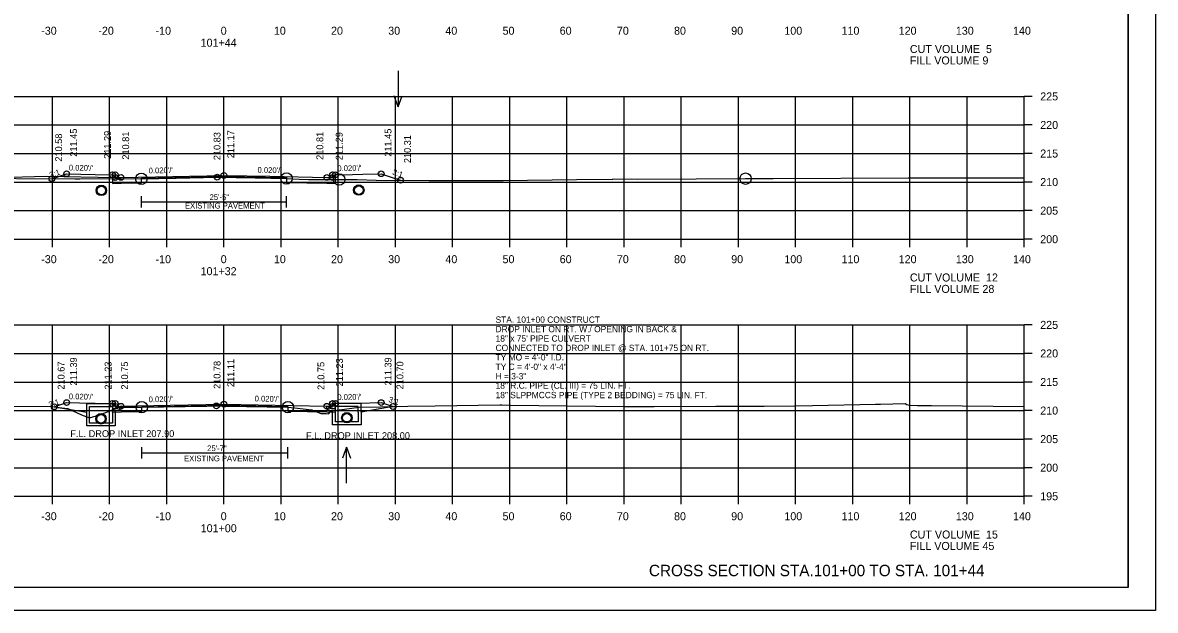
# Model space of a CAD drawing. Extents: x 1368968 to 1369915, y 377395 to 380381.
# Drawn here: x 1369102.9 to 1369301.1, y 377621 to 377723.9 of the extents above; entities that cross this region are included whole.
import ezdxf

# ---------------------------------------------------------------- set-up
doc = ezdxf.new("R2010")
doc.units = 0
for name, color, linetype in [('Default', 7, 'Continuous'), ('S_BORDER_NO_PLOT', 7, 'Continuous'), ('S_BREAKLINE_ANNOT', 7, 'Continuous'), ('S_BRIDGE', 7, 'Continuous'), ('S_BRIDGE_ANNOT', 7, 'Continuous'), ('S_CONTOUR_MINOR', 7, 'Continuous'), ('S_CROSS_DRAIN', 7, 'Continuous'), ('S_CTL_TABLE', 7, 'Continuous'), ('S_CURB_ANNOT', 7, 'Continuous'), ('S_DITCHLINE_ANNOT', 7, 'Continuous'), ('S_DROP_INLET', 7, 'Continuous'), ('S_EXIST_ROW_ANNOT', 7, 'Continuous'), ('S_EXISTING_ALIGNMENT', 7, 'Continuous'), ('S_EXISTING_ALIGNMENT_ANNOT', 7, 'Continuous'), ('S_FENCE', 7, 'Continuous')]:
    doc.layers.add(name, color=color, linetype=linetype)

msp = doc.modelspace()

# ---------------------------------------------------------------- linework, layer by layer
at = {"layer": 'Default'}
for p, q in [((1369149.07, 377696.79), (1369149.07, 377695.96)), ((1369108.45, 377656.68), (1369114.13, 377655.74)), ((1369149.33, 377656.73), (1369149.33, 377655.9))]:
    msp.add_line(p, q, dxfattribs=at)
at = {"layer": 'S_BORDER_NO_PLOT'}
for points in [[(1369118.62, 377697.3), (1369118.63, 377695.79), (1369120.13, 377695.82), (1369123.69, 377695.89), (1369123.69, 377696.72), (1369138.13, 377697.01), (1369149.07, 377696.79), (1369149.07, 377695.96), (1369156.13, 377695.82), (1369157.63, 377695.79), (1369157.64, 377697.3)], [(1369118.62, 377657.25), (1369118.63, 377655.73), (1369120.13, 377655.76), (1369123.76, 377655.84), (1369123.76, 377656.67), (1369138.13, 377656.96), (1369149.33, 377656.73), (1369149.33, 377655.9), (1369156.13, 377655.77), (1369157.63, 377655.74), (1369157.64, 377657.25)]]:
    msp.add_lwpolyline(points, dxfattribs=at)
at = {"layer": 'S_BREAKLINE_ANNOT'}
for p, q in [((1369278.13, 377686.01), (1369278.13, 377711.01)), ((1369279.53, 377711.01), (1369278.13, 377711.01)), ((1369279.53, 377706.01), (1369278.13, 377706.01)), ((1369279.53, 377701.01), (1369278.13, 377701.01)), ((1369279.53, 377696.01), (1369278.13, 377696.01)), ((1369279.53, 377691.01), (1369278.13, 377691.01)), ((1368998.13, 377686.01), (1369278.13, 377686.01)), ((1369108.13, 377684.61), (1369108.13, 377686.01)), ((1369118.13, 377684.61), (1369118.13, 377686.01)), ((1369128.13, 377684.61), (1369128.13, 377686.01)), ((1369138.13, 377684.61), (1369138.13, 377686.01)), ((1369148.13, 377684.61), (1369148.13, 377686.01)), ((1369158.13, 377684.61), (1369158.13, 377686.01)), ((1369168.13, 377684.61), (1369168.13, 377686.01)), ((1369178.13, 377684.61), (1369178.13, 377686.01)), ((1369188.13, 377684.61), (1369188.13, 377686.01)), ((1369198.13, 377684.61), (1369198.13, 377686.01)), ((1369208.13, 377684.61), (1369208.13, 377686.01)), ((1369218.13, 377684.61), (1369218.13, 377686.01)), ((1369228.13, 377684.61), (1369228.13, 377686.01)), ((1369238.13, 377684.61), (1369238.13, 377686.01)), ((1369248.13, 377684.61), (1369248.13, 377686.01)), ((1369258.13, 377684.61), (1369258.13, 377686.01)), ((1369268.13, 377684.61), (1369268.13, 377686.01)), ((1369278.13, 377684.61), (1369278.13, 377686.01)), ((1369279.53, 377686.01), (1369278.13, 377686.01)), ((1369278.13, 377641.01), (1369278.13, 377671.01)), ((1369279.53, 377671.01), (1369278.13, 377671.01)), ((1369279.53, 377666.01), (1369278.13, 377666.01)), ((1369279.53, 377661.01), (1369278.13, 377661.01)), ((1369279.53, 377656.01), (1369278.13, 377656.01)), ((1369279.53, 377651.01), (1369278.13, 377651.01)), ((1369279.53, 377646.01), (1369278.13, 377646.01)), ((1368998.13, 377641.01), (1369278.13, 377641.01)), ((1369108.13, 377639.61), (1369108.13, 377641.01)), ((1369118.13, 377639.61), (1369118.13, 377641.01)), ((1369128.13, 377639.61), (1369128.13, 377641.01)), ((1369138.13, 377639.61), (1369138.13, 377641.01)), ((1369148.13, 377639.61), (1369148.13, 377641.01)), ((1369158.13, 377639.61), (1369158.13, 377641.01)), ((1369168.13, 377639.61), (1369168.13, 377641.01)), ((1369178.13, 377639.61), (1369178.13, 377641.01)), ((1369188.13, 377639.61), (1369188.13, 377641.01)), ((1369198.13, 377639.61), (1369198.13, 377641.01)), ((1369208.13, 377639.61), (1369208.13, 377641.01)), ((1369218.13, 377639.61), (1369218.13, 377641.01)), ((1369228.13, 377639.61), (1369228.13, 377641.01)), ((1369238.13, 377639.61), (1369238.13, 377641.01)), ((1369248.13, 377639.61), (1369248.13, 377641.01)), ((1369258.13, 377639.61), (1369258.13, 377641.01)), ((1369268.13, 377639.61), (1369268.13, 377641.01)), ((1369278.13, 377639.61), (1369278.13, 377641.01)), ((1369279.53, 377641.01), (1369278.13, 377641.01))]:
    msp.add_line(p, q, dxfattribs=at)
at = {"layer": 'S_BRIDGE_ANNOT'}
for p, q in [((1369296.31, 377625.01), (1369296.31, 377830.47)), ((1369167.72, 377656.72), (1369162.14, 377655.74)), ((1369296.31, 377625.01), (1368980.13, 377625.01))]:
    msp.add_line(p, q, dxfattribs=at)
at = {"layer": 'S_CROSS_DRAIN'}
for p, q in [((1369097.14, 377696.78), (1369107.14, 377697.04)), ((1369107.14, 377697.04), (1369119.13, 377696.8)), ((1369123.69, 377692.57), (1369149.07, 377692.57)), ((1369123.76, 377648.59), (1369149.33, 377648.59))]:
    msp.add_line(p, q, dxfattribs=at)
at = {"layer": 'S_CTL_TABLE'}
for points in [[(1369091.48, 377696.68), (1369112.09, 377696.57), (1369112.25, 377696.57), (1369112.92, 377696.56), (1369120.56, 377696.61), (1369123.69, 377696.57), (1369129.77, 377696.71), (1369136.94, 377696.87), (1369143.61, 377696.74), (1369149.07, 377696.65), (1369151.28, 377696.52), (1369152.91, 377696.47), (1369155.41, 377696.46), (1369158.29, 377696.46), (1369158.7, 377696.45), (1369158.87, 377696.46), (1369160.97, 377696.46), (1369161.44, 377696.46), (1369164.78, 377696.36), (1369174.02, 377696.29), (1369175.54, 377696.29), (1369187, 377696.31), (1369199.83, 377696.45), (1369206.07, 377696.52), (1369206.13, 377696.52), (1369206.14, 377696.52), (1369206.16, 377696.53), (1369209.4, 377696.56), (1369210.48, 377696.52), (1369220.72, 377696.56), (1369229.39, 377696.61), (1369233.65, 377696.63), (1369234.2, 377696.63), (1369257.8, 377696.73), (1369277.84, 377696.77), (1369278.13, 377696.77)], [(1369095.49, 377656.76), (1369107.95, 377656.73), (1369108.05, 377656.74), (1369108.81, 377656.62), (1369110.82, 377656.37), (1369113.2, 377655.26), (1369114.59, 377654.74), (1369116.35, 377655.28), (1369119.95, 377656.63), (1369123.11, 377656.61), (1369123.76, 377656.59), (1369135.12, 377656.79), (1369136.81, 377656.82), (1369138.45, 377656.79), (1369149.33, 377656.6), (1369150.5, 377656.46), (1369153.5, 377656.15), (1369154.2, 377655.83), (1369155.06, 377655.5), (1369156, 377655.47), (1369156.41, 377655.45), (1369156.8, 377655.83), (1369156.97, 377655.99), (1369159.2, 377656.26), (1369161.77, 377656.58), (1369165.52, 377656.64), (1369170.32, 377656.8), (1369175.07, 377656.81), (1369186.37, 377656.99), (1369186.57, 377656.99), (1369186.73, 377657), (1369188.28, 377656.98), (1369208.09, 377656.73), (1369210.46, 377656.73), (1369213.37, 377656.74), (1369224.17, 377656.79), (1369232.66, 377656.76), (1369237.95, 377656.83), (1369241.08, 377656.87), (1369252.11, 377657.13), (1369252.81, 377657.13), (1369252.95, 377657.14), (1369253, 377657.14), (1369257.31, 377657.23), (1369257.57, 377657.1), (1369257.98, 377656.93), (1369259.46, 377656.92), (1369261.9, 377656.91), (1369278.13, 377656.71)]]:
    msp.add_lwpolyline(points, dxfattribs=at)
at = {"layer": 'S_CURB_ANNOT'}
for points in [[(1369108.02, 377696.59), (1369110.62, 377697.46), (1369115.62, 377697.36), (1369118.62, 377697.3), (1369119.12, 377697.3), (1369119.13, 377696.8), (1369119.42, 377696.81), (1369120.13, 377696.82), (1369120.14, 377696.82), (1369138.13, 377697.18), (1369138.14, 377697.18), (1369146.16, 377697.02), (1369156.13, 377696.82), (1369157.13, 377696.8), (1369157.14, 377697.09), (1369157.14, 377697.3), (1369157.41, 377697.3), (1369157.64, 377697.3), (1369160.64, 377697.36), (1369162.45, 377697.4), (1369165.64, 377697.46), (1369167.05, 377696.99), (1369169.04, 377696.33)], [(1369108.45, 377656.68), (1369110.62, 377657.41), (1369112.89, 377657.36), (1369115.62, 377657.31), (1369117.61, 377657.27), (1369118.62, 377657.25), (1369118.93, 377657.25), (1369119.12, 377657.25), (1369119.13, 377657.04), (1369119.13, 377656.75), (1369119.41, 377656.75), (1369120.13, 377656.77), (1369128.72, 377656.94), (1369138.13, 377657.13), (1369156.13, 377656.77), (1369156.47, 377656.76), (1369157.13, 377656.75), (1369157.14, 377657.25), (1369157.64, 377657.25), (1369159.95, 377657.29), (1369160.64, 377657.31), (1369161.61, 377657.33), (1369165.64, 377657.41), (1369167.02, 377656.95), (1369167.72, 377656.72)]]:
    msp.add_lwpolyline(points, dxfattribs=at)
at = {"layer": 'S_DITCHLINE_ANNOT'}
for p, q in [((1368998.13, 377711.01), (1369278.13, 377711.01)), ((1369108.13, 377686.01), (1369108.13, 377711.01)), ((1369118.13, 377686.01), (1369118.13, 377711.01)), ((1369128.13, 377686.01), (1369128.13, 377711.01)), ((1369138.13, 377686.01), (1369138.13, 377711.01)), ((1369148.13, 377686.01), (1369148.13, 377711.01)), ((1369158.13, 377686.01), (1369158.13, 377711.01)), ((1369168.13, 377686.01), (1369168.13, 377711.01)), ((1369178.13, 377686.01), (1369178.13, 377711.01)), ((1369188.13, 377686.01), (1369188.13, 377711.01)), ((1369198.13, 377686.01), (1369198.13, 377711.01)), ((1369208.13, 377686.01), (1369208.13, 377711.01)), ((1369218.13, 377686.01), (1369218.13, 377711.01)), ((1369228.13, 377686.01), (1369228.13, 377711.01)), ((1369238.13, 377686.01), (1369238.13, 377711.01)), ((1369248.13, 377686.01), (1369248.13, 377711.01)), ((1369258.13, 377686.01), (1369258.13, 377711.01)), ((1369268.13, 377686.01), (1369268.13, 377711.01)), ((1369278.13, 377686.01), (1369278.13, 377711.01)), ((1368998.13, 377706.01), (1369278.13, 377706.01)), ((1368998.13, 377701.01), (1369278.13, 377701.01)), ((1368998.13, 377696.01), (1369278.13, 377696.01)), ((1368998.13, 377691.01), (1369278.13, 377691.01)), ((1368998.13, 377686.01), (1369278.13, 377686.01)), ((1368998.13, 377671.01), (1369278.13, 377671.01)), ((1369108.13, 377641.01), (1369108.13, 377671.01)), ((1369118.13, 377641.01), (1369118.13, 377671.01)), ((1369128.13, 377641.01), (1369128.13, 377671.01)), ((1369138.13, 377641.01), (1369138.13, 377671.01)), ((1369148.13, 377641.01), (1369148.13, 377671.01)), ((1369158.13, 377641.01), (1369158.13, 377671.01)), ((1369168.13, 377641.01), (1369168.13, 377671.01)), ((1369178.13, 377641.01), (1369178.13, 377671.01)), ((1369188.13, 377641.01), (1369188.13, 377671.01)), ((1369198.13, 377641.01), (1369198.13, 377671.01)), ((1369208.13, 377641.01), (1369208.13, 377671.01)), ((1369218.13, 377641.01), (1369218.13, 377671.01)), ((1369228.13, 377641.01), (1369228.13, 377671.01)), ((1369238.13, 377641.01), (1369238.13, 377671.01)), ((1369248.13, 377641.01), (1369248.13, 377671.01)), ((1369258.13, 377641.01), (1369258.13, 377671.01)), ((1369268.13, 377641.01), (1369268.13, 377671.01)), ((1369278.13, 377641.01), (1369278.13, 377671.01)), ((1368998.13, 377666.01), (1369278.13, 377666.01)), ((1368998.13, 377661.01), (1369278.13, 377661.01)), ((1368998.13, 377656.01), (1369278.13, 377656.01)), ((1368998.13, 377651.01), (1369278.13, 377651.01)), ((1368998.13, 377646.01), (1369278.13, 377646.01)), ((1368998.13, 377641.01), (1369278.13, 377641.01))]:
    msp.add_line(p, q, dxfattribs=at)
at = {"layer": 'S_DROP_INLET'}
msp.add_line((1368967.73, 377621.04), (1369301.07, 377621.04), dxfattribs=at)
for points in [[(1368967.73, 377834.37), (1369301.07, 377834.37), (1369301.07, 377621.03), (1368967.73, 377621.03)], [(1369214.05, 377830.47), (1369214.05, 377820.59), (1369249.79, 377820.59), (1369249.79, 377817.67), (1369272.99, 377817.67), (1369272.99, 377793.34), (1369296.31, 377793.34), (1369296.31, 377625.01), (1368980.13, 377625.01), (1368980.13, 377830.47)]]:
    msp.add_lwpolyline(points, close=True, dxfattribs=at)
for centre, radius in [((1369108.02, 377696.59), 0.5), ((1369110.62, 377697.46), 0.5), ((1369118.62, 377697.3), 0.5), ((1369119.12, 377697.3), 0.5), ((1369119.13, 377696.8), 0.5), ((1369120.13, 377696.82), 0.5), ((1369120.13, 377696.82), 0.5), ((1369123.69, 377696.57), 1), ((1369136.94, 377696.87), 0.5), ((1369138.13, 377697.18), 0.5), ((1369149.07, 377696.65), 1), ((1369156.13, 377696.82), 0.5), ((1369156.13, 377696.82), 0.5), ((1369157.13, 377696.8), 0.5), ((1369157.14, 377697.3), 0.5), ((1369157.64, 377697.3), 0.5), ((1369158.29, 377696.46), 1), ((1369165.64, 377697.46), 0.5), ((1369169.04, 377696.33), 0.5), ((1369229.39, 377696.61), 1), ((1369116.69, 377694.55), 0.917), ((1369161.73, 377694.61), 0.917), ((1369108.45, 377656.68), 0.5), ((1369110.62, 377657.41), 0.5), ((1369118.62, 377657.25), 0.5), ((1369119.12, 377657.25), 0.5), ((1369119.13, 377656.75), 0.5), ((1369120.13, 377656.77), 0.5), ((1369120.13, 377656.77), 0.5), ((1369123.76, 377656.59), 1), ((1369136.81, 377656.82), 0.5), ((1369138.13, 377657.13), 0.5), ((1369149.33, 377656.6), 1), ((1369156.13, 377656.77), 0.5), ((1369156.13, 377656.77), 0.5), ((1369157.13, 377656.75), 0.5), ((1369157.14, 377657.25), 0.5), ((1369157.64, 377657.25), 0.5), ((1369165.64, 377657.41), 0.5), ((1369167.72, 377656.72), 0.5), ((1369116.63, 377654.57), 0.917), ((1369116.63, 377654.57), 0.917)]:
    msp.add_circle(centre, radius, dxfattribs=at)
at = {"layer": 'S_EXIST_ROW_ANNOT'}
for p, q in [((1369123.69, 377691.57), (1369123.69, 377693.57)), ((1369149.07, 377691.57), (1369149.07, 377693.57)), ((1369114.13, 377657.24), (1369118.88, 377657.24)), ((1369114.13, 377655.74), (1369114.13, 377657.24)), ((1369114.63, 377655.74), (1369114.63, 377656.74)), ((1369114.63, 377656.74), (1369118.63, 377656.74)), ((1369118.97, 377657.08), (1369118.63, 377656.74)), ((1369120.13, 377656.76), (1369118.63, 377656.24)), ((1369118.97, 377657.08), (1369118.88, 377657.24)), ((1369156.14, 377656.76), (1369157.64, 377656.24)), ((1369157.3, 377657.08), (1369157.39, 377657.24)), ((1369157.3, 377657.08), (1369157.64, 377656.74)), ((1369162.14, 377657.24), (1369157.39, 377657.24)), ((1369161.64, 377656.74), (1369157.64, 377656.74)), ((1369161.64, 377655.74), (1369161.64, 377656.74)), ((1369162.14, 377655.74), (1369162.14, 377657.24)), ((1369118.63, 377655.74), (1369118.63, 377656.24)), ((1369120.13, 377656.24), (1369119.13, 377655.89)), ((1369119.13, 377655.74), (1369119.13, 377655.89)), ((1369156.14, 377656.24), (1369157.14, 377655.89)), ((1369157.14, 377655.74), (1369157.14, 377655.89)), ((1369157.64, 377655.74), (1369157.64, 377656.24)), ((1369123.76, 377647.59), (1369123.76, 377649.59)), ((1369149.33, 377647.59), (1369149.33, 377649.59))]:
    msp.add_line(p, q, dxfattribs=at)
for points in [[(1369120.13, 377656.24), (1369120.13, 377656.76)], [(1369156.14, 377656.24), (1369156.14, 377656.76)], [(1369119.13, 377655.74), (1369119.13, 377653.32), (1369116.63, 377653.32), (1369114.13, 377653.32), (1369114.13, 377655.74)], [(1369118.63, 377655.74), (1369118.63, 377653.82), (1369116.63, 377653.82), (1369114.63, 377653.82), (1369114.63, 377655.74)], [(1369162.14, 377655.74), (1369162.14, 377653.51), (1369159.64, 377653.51), (1369157.14, 377653.51), (1369157.14, 377655.74)], [(1369161.64, 377655.74), (1369161.64, 377654.01), (1369159.64, 377654.01), (1369157.64, 377654.01), (1369157.64, 377655.74)]]:
    msp.add_lwpolyline(points, dxfattribs=at)
for centre, radius in [((1369116.69, 377694.55), 0.75), ((1369161.73, 377694.61), 0.75), ((1369116.63, 377654.57), 0.75), ((1369116.63, 377654.57), 0.75), ((1369159.64, 377654.76), 0.917), ((1369159.64, 377654.76), 0.917), ((1369159.64, 377654.76), 0.75), ((1369159.64, 377654.76), 0.75)]:
    msp.add_circle(centre, radius, dxfattribs=at)
at = {"layer": 'S_EXISTING_ALIGNMENT'}
for p, q in [((1369168.63, 377715.48), (1369168.63, 377709.2)), ((1369168.63, 377709.2), (1369167.93, 377711.12)), ((1369168.63, 377709.2), (1369169.33, 377711.12)), ((1369159.57, 377649.59), (1369158.87, 377647.67)), ((1369159.57, 377643.31), (1369159.57, 377649.59)), ((1369159.57, 377649.59), (1369160.27, 377647.67))]:
    msp.add_line(p, q, dxfattribs=at)
at = {"layer": 'S_EXISTING_ALIGNMENT_ANNOT'}
for p, q in [((1369138.13, 377696.85), (1369138.13, 377706.85)), ((1369138.13, 377656.8), (1369138.13, 377666.8))]:
    msp.add_line(p, q, dxfattribs=at)

# ---------------------------------------------------------------- texts
at = {"layer": 'Default'}
for s, p in [('STA. 101+00 CONSTRUCT', (1369185.65, 377671.38)), ('DROP INLET ON RT. W./ OPENING IN BACK &', (1369185.65, 377669.73)), ('18" x 75\' PIPE CULVERT', (1369185.65, 377668.08)), ('CONNECTED TO DROP INLET @ STA. 101+75 ON RT.', (1369185.65, 377666.43)), ('TY MO = 4\'-0" I.D.', (1369185.65, 377664.78)), ('TY C = 4\'-0" x 4\'-4"', (1369185.65, 377663.13)), ('18" R.C. PIPE (CL. III) = 75 LIN. FT.', (1369185.65, 377659.83)), ('H = 3-3"', (1369185.65, 377661.48)), ('18" SLPPMCCS PIPE (TYPE 2 BEDDING) = 75 LIN. FT.', (1369185.65, 377658.18))]:
    msp.add_text(s, height=1.1, dxfattribs=at).set_placement(p)
at = {"layer": 'S_BRIDGE'}
for s, p in [('-30', (1369106.17, 377721.81)), ('-20', (1369116.17, 377721.81)), ('-10', (1369126.17, 377721.81)), ('0', (1369137.57, 377721.81)), ('10', (1369146.87, 377721.81)), ('20', (1369156.87, 377721.81)), ('30', (1369166.87, 377721.81)), ('40', (1369176.87, 377721.81)), ('50', (1369186.87, 377721.81)), ('60', (1369196.87, 377721.81)), ('70', (1369206.87, 377721.81)), ('80', (1369216.87, 377721.81)), ('90', (1369226.87, 377721.81)), ('100', (1369236.17, 377721.81)), ('110', (1369246.17, 377721.81)), ('120', (1369256.17, 377721.81)), ('130', (1369266.17, 377721.81)), ('140', (1369276.17, 377721.81)), ('101+44', (1369134.06, 377719.71)), ('CUT VOLUME  5', (1369258.13, 377718.61)), ('FILL VOLUME 9', (1369258.13, 377716.61)), ('225', (1369280.93, 377710.31)), ('220', (1369280.93, 377705.31)), ('215', (1369280.93, 377700.31)), ('210', (1369280.93, 377695.31)), ('205', (1369280.93, 377690.31)), ('200', (1369280.93, 377685.31)), ('-30', (1369106.17, 377681.81)), ('-20', (1369116.17, 377681.81)), ('-10', (1369126.17, 377681.81)), ('0', (1369137.57, 377681.81)), ('10', (1369146.87, 377681.81)), ('20', (1369156.87, 377681.81)), ('30', (1369166.87, 377681.81)), ('40', (1369176.87, 377681.81)), ('50', (1369186.87, 377681.81)), ('60', (1369196.87, 377681.81)), ('70', (1369206.87, 377681.81)), ('80', (1369216.87, 377681.81)), ('90', (1369226.87, 377681.81)), ('100', (1369236.17, 377681.81)), ('110', (1369246.17, 377681.81)), ('120', (1369256.17, 377681.81)), ('130', (1369266.17, 377681.81)), ('140', (1369276.17, 377681.81)), ('101+32', (1369134.05, 377679.71)), ('CUT VOLUME  12', (1369258.13, 377678.61)), ('FILL VOLUME 28', (1369258.13, 377676.61)), ('225', (1369280.93, 377670.31)), ('220', (1369280.93, 377665.31)), ('215', (1369280.93, 377660.31)), ('210', (1369280.93, 377655.31)), ('205', (1369280.93, 377650.31)), ('200', (1369280.93, 377645.31)), ('195', (1369280.93, 377640.31)), ('-30', (1369106.17, 377636.81)), ('-20', (1369116.17, 377636.81)), ('-10', (1369126.17, 377636.81)), ('0', (1369137.57, 377636.81)), ('10', (1369146.87, 377636.81)), ('20', (1369156.87, 377636.81)), ('30', (1369166.87, 377636.81)), ('40', (1369176.87, 377636.81)), ('50', (1369186.87, 377636.81)), ('60', (1369196.87, 377636.81)), ('70', (1369206.87, 377636.81)), ('80', (1369216.87, 377636.81)), ('90', (1369226.87, 377636.81)), ('100', (1369236.17, 377636.81)), ('110', (1369246.17, 377636.81)), ('120', (1369256.17, 377636.81)), ('130', (1369266.17, 377636.81)), ('140', (1369276.17, 377636.81)), ('101+00', (1369134.07, 377634.71)), ('CUT VOLUME  15', (1369258.13, 377633.61)), ('FILL VOLUME 45', (1369258.13, 377631.61))]:
    msp.add_text(s, height=1.4, dxfattribs=at).set_placement(p)
at = {"layer": 'S_CONTOUR_MINOR'}
msp.add_text('CROSS SECTION STA.101+00 TO STA. 101+44', height=2, dxfattribs=at).set_placement((1369212.48, 377627.01))
at = {"layer": 'S_EXIST_ROW_ANNOT'}
for s, p in [('EXISTING PAVEMENT', (1369131.31, 377691.38)), ('25\'-5"', (1369135.62, 377692.87)), ('25\'-7"', (1369135.2, 377648.91)), ('EXISTING PAVEMENT', (1369131.16, 377647.13))]:
    msp.add_text(s, height=1, dxfattribs=at).set_placement(p)
at = {"layer": 'S_EXISTING_ALIGNMENT'}
for s, p in [('F.L. DROP INLET 207.90', (1369111.26, 377651.37)), ('F.L. DROP INLET 208.00', (1369152.48, 377651.02))]:
    msp.add_text(s, height=1.2, dxfattribs=at).set_placement(p)
at = {"layer": 'S_EXISTING_ALIGNMENT_ANNOT'}
for s, p in [('210.58', (1369109.82, 377699.59)), ('211.45', (1369112.42, 377700.46)), ('211.29', (1369118.36, 377700.08)), ('210.81', (1369121.55, 377699.94)), ('210.83', (1369137.53, 377699.85)), ('211.17', (1369139.93, 377700.18)), ('210.81', (1369155.51, 377699.9)), ('211.29', (1369158.9, 377699.85)), ('211.45', (1369167.44, 377700.46)), ('210.31', (1369170.84, 377699.33)), ('211.39', (1369112.42, 377660.41)), ('210.78', (1369137.53, 377659.8)), ('211.11', (1369139.93, 377660.13)), ('211.23', (1369158.94, 377660.25)), ('211.39', (1369167.44, 377660.41)), ('210.67', (1369110.25, 377659.68)), ('211.23', (1369118.47, 377659.68)), ('210.75', (1369121.36, 377659.68)), ('210.75', (1369155.7, 377659.63)), ('210.70', (1369169.52, 377659.72))]:
    msp.add_text(s, height=1.2, rotation=90, dxfattribs=at).set_placement(p)
at = {"layer": 'S_FENCE'}
for s, rotation, p in [("0.020'/'", 358.8541, (1369110.99, 377698.05)), ("0.020'/'", 1.1457, (1369124.97, 377697.52)), ("0.020'/'", 358.8542, (1369144, 377697.66)), ("0.020'/'", 1.1459, (1369157.98, 377697.91)), ('3:1', 18.4126, (1369107.79, 377696.75)), ('3:1', 341.5827, (1369167.5, 377697.37)), ("0.020'/'", 358.8543, (1369110.99, 377658)), ("0.020'/'", 1.1457, (1369157.98, 377657.85)), ('3:1', 18.4302, (1369107.67, 377656.54)), ("0.020'/'", 1.1458, (1369124.97, 377657.46)), ("0.020'/'", 358.8542, (1369143.5, 377657.62)), ('3:1', 341.5697, (1369166.84, 377657.54))]:
    msp.add_text(s, height=1, rotation=rotation, dxfattribs=at).set_placement(p)

doc.saveas('drawing.dxf')
